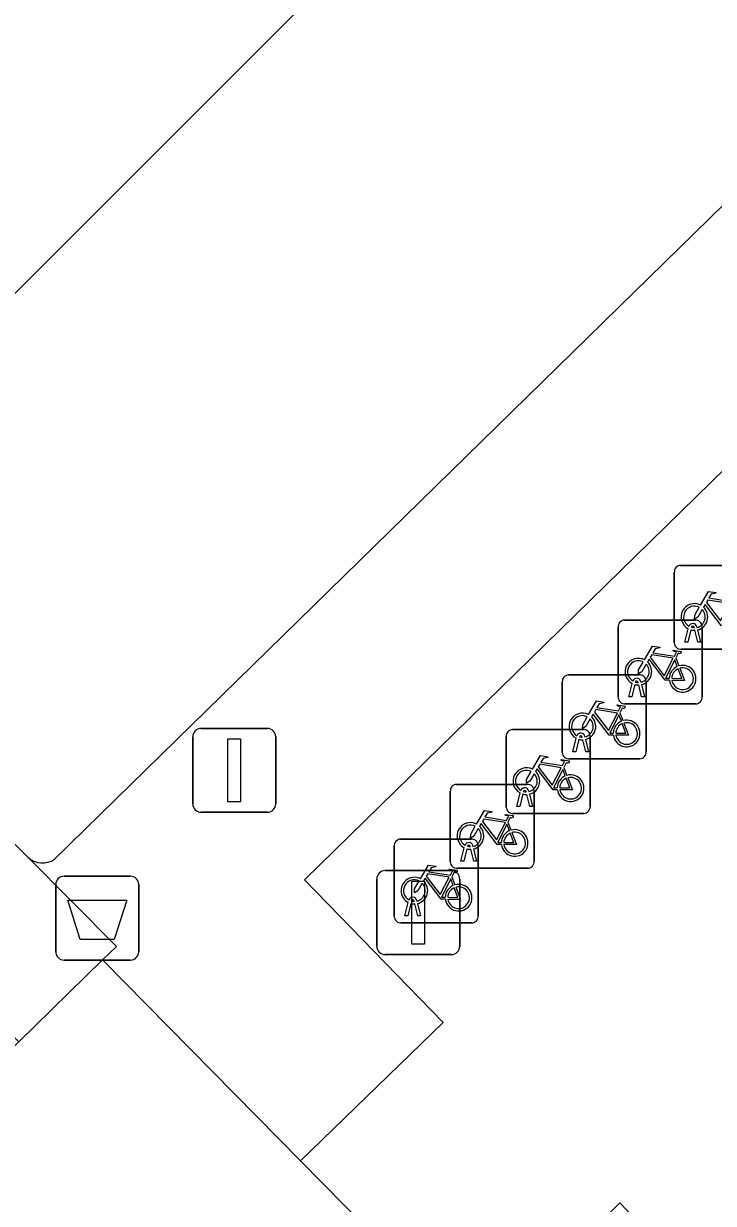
# Model space of a CAD drawing. Extents: x 160663 to 161506, y 382245 to 383291.
# Drawn here: x 161198.17 to 161206.39, y 383140.59 to 383154.65 of the extents above; entities that cross this region are included whole.
import ezdxf

# ---------------------------------------------------------------- set-up
doc = ezdxf.new("R2010")
doc.units = 0
for name, color, linetype in [('IMGEO_Afvalbak', 7, 'Continuous'), ('IMGEO_Fietsenrek', 7, 'Continuous'), ('IMGEO_Groenvoorziening', 7, 'Continuous'), ('IMGEO_Lichtmast', 7, 'Continuous'), ('IMGEO_Parkeervlak_open', 7, 'Continuous'), ('IMGEO_Rijbaan_lokaal_open', 7, 'Continuous'), ('IMGEO_Voetpad_open', 7, 'Continuous')]:
    doc.layers.add(name, color=color, linetype=linetype)

msp = doc.modelspace()

# ---------------------------------------------------------------- linework, layer by layer
at = {"layer": 'IMGEO_Afvalbak'}
for p, q in [((161198.651, 383144.486), (161199.441, 383144.486)), ((161199.441, 383144.486), (161198.651, 383144.486)), ((161198.551, 383143.586), (161198.551, 383144.386)), ((161198.551, 383144.386), (161198.551, 383143.586)), ((161199.541, 383144.386), (161199.541, 383143.586)), ((161199.541, 383143.586), (161199.541, 383144.386)), ((161199.441, 383143.486), (161198.651, 383143.486)), ((161198.651, 383143.486), (161199.441, 383143.486))]:
    msp.add_line(p, q, dxfattribs=at)
msp.add_lwpolyline([(161198.694, 383144.2), (161199.398, 383144.2), (161199.249, 383143.73), (161198.843, 383143.73), (161198.694, 383144.2)], dxfattribs=at)
for centre, start, end in [((161198.651, 383144.386), 90, 180), ((161198.651, 383144.386), 90, 180), ((161199.441, 383144.386), 0, 90), ((161199.441, 383144.386), 360, 90), ((161198.651, 383143.586), 180, 270), ((161198.651, 383143.586), 180, 270), ((161199.441, 383143.586), 270, 0), ((161199.441, 383143.586), 270, 0)]:
    msp.add_arc(centre, 0.1, start, end, dxfattribs=at)
at = {"layer": 'IMGEO_Fietsenrek'}
for p, q in [((161205.925, 383147.266), (161205.925, 383148.107)), ((161205.925, 383148.107), (161205.925, 383147.266)), ((161206, 383148.191), (161206.841, 383148.191)), ((161206.841, 383148.191), (161206, 383148.191)), ((161205.332, 383147.539), (161206.173, 383147.539)), ((161206.173, 383147.539), (161205.332, 383147.539)), ((161205.257, 383146.614), (161205.257, 383147.455)), ((161205.257, 383147.455), (161205.257, 383146.614)), ((161206.052, 383147.275), (161206.091, 383147.435)), ((161206.121, 383147.423), (161206.086, 383147.275)), ((161206.163, 383147.447), (161206.162, 383147.451)), ((161206.204, 383147.275), (161206.17, 383147.417)), ((161206.194, 383147.458), (161206.195, 383147.451)), ((161206.202, 383147.421), (161206.237, 383147.275)), ((161206.257, 383147.464), (161206.257, 383146.623)), ((161206.257, 383146.623), (161206.257, 383147.464)), ((161206.086, 383147.275), (161206.052, 383147.275)), ((161206.237, 383147.275), (161206.204, 383147.275)), ((161205.944, 383147.088), (161205.98, 383146.993)), ((161206.85, 383147.191), (161206.009, 383147.191)), ((161206.009, 383147.191), (161206.85, 383147.191)), ((161204.59, 383145.961), (161204.59, 383146.802)), ((161204.59, 383146.802), (161204.59, 383145.961)), ((161204.665, 383146.886), (161205.506, 383146.886)), ((161205.506, 383146.886), (161204.665, 383146.886)), ((161205.495, 383146.795), (161205.494, 383146.799)), ((161205.526, 383146.806), (161205.527, 383146.799)), ((161205.59, 383146.811), (161205.59, 383145.97)), ((161205.59, 383145.97), (161205.59, 383146.811)), ((161205.384, 383146.623), (161205.423, 383146.783)), ((161205.453, 383146.771), (161205.418, 383146.623)), ((161205.536, 383146.623), (161205.502, 383146.765)), ((161205.534, 383146.769), (161205.569, 383146.623)), ((161206.182, 383146.539), (161205.341, 383146.539)), ((161205.341, 383146.539), (161206.182, 383146.539)), ((161205.418, 383146.623), (161205.384, 383146.623)), ((161205.569, 383146.623), (161205.536, 383146.623)), ((161205.277, 383146.435), (161205.313, 383146.34)), ((161203.997, 383146.234), (161204.838, 383146.234)), ((161204.838, 383146.234), (161203.997, 383146.234)), ((161203.922, 383145.309), (161203.922, 383146.15)), ((161203.922, 383146.15), (161203.922, 383145.309)), ((161204.717, 383145.97), (161204.756, 383146.13)), ((161204.786, 383146.118), (161204.751, 383145.97)), ((161204.828, 383146.142), (161204.827, 383146.146)), ((161204.869, 383145.97), (161204.835, 383146.112)), ((161204.859, 383146.153), (161204.86, 383146.146)), ((161204.867, 383146.116), (161204.902, 383145.97)), ((161204.922, 383146.159), (161204.922, 383145.318)), ((161204.922, 383145.318), (161204.922, 383146.159)), ((161204.751, 383145.97), (161204.717, 383145.97)), ((161204.902, 383145.97), (161204.869, 383145.97)), ((161205.515, 383145.886), (161204.674, 383145.886)), ((161204.674, 383145.886), (161205.515, 383145.886)), ((161204.609, 383145.783), (161204.645, 383145.688)), ((161203.33, 383145.581), (161204.171, 383145.581)), ((161204.171, 383145.581), (161203.33, 383145.581)), ((161203.255, 383144.656), (161203.255, 383145.497)), ((161203.255, 383145.497), (161203.255, 383144.656)), ((161204.049, 383145.318), (161204.088, 383145.478)), ((161204.118, 383145.466), (161204.083, 383145.318)), ((161204.16, 383145.49), (161204.159, 383145.494)), ((161204.201, 383145.318), (161204.167, 383145.46)), ((161204.191, 383145.501), (161204.192, 383145.494)), ((161204.199, 383145.464), (161204.234, 383145.318)), ((161204.255, 383145.506), (161204.255, 383144.665)), ((161204.255, 383144.665), (161204.255, 383145.506)), ((161204.083, 383145.318), (161204.049, 383145.318)), ((161204.234, 383145.318), (161204.201, 383145.318)), ((161203.942, 383145.13), (161203.978, 383145.035)), ((161204.847, 383145.234), (161204.006, 383145.234)), ((161204.006, 383145.234), (161204.847, 383145.234)), ((161202.587, 383144.004), (161202.587, 383144.845)), ((161202.587, 383144.845), (161202.587, 383144.004)), ((161202.662, 383144.929), (161203.503, 383144.929)), ((161203.503, 383144.929), (161202.662, 383144.929)), ((161203.382, 383144.665), (161203.421, 383144.825)), ((161203.493, 383144.837), (161203.492, 383144.841)), ((161203.524, 383144.848), (161203.525, 383144.841)), ((161203.587, 383144.854), (161203.587, 383144.013)), ((161203.587, 383144.013), (161203.587, 383144.854)), ((161203.451, 383144.813), (161203.416, 383144.665)), ((161203.534, 383144.665), (161203.5, 383144.807)), ((161203.532, 383144.811), (161203.567, 383144.665)), ((161204.18, 383144.581), (161203.339, 383144.581)), ((161203.339, 383144.581), (161204.18, 383144.581)), ((161203.416, 383144.665), (161203.382, 383144.665)), ((161203.567, 383144.665), (161203.534, 383144.665)), ((161203.274, 383144.478), (161203.31, 383144.383)), ((161202.714, 383144.013), (161202.753, 383144.173)), ((161202.783, 383144.161), (161202.748, 383144.013)), ((161202.825, 383144.185), (161202.824, 383144.189)), ((161202.866, 383144.013), (161202.832, 383144.155)), ((161202.856, 383144.196), (161202.857, 383144.189)), ((161202.864, 383144.159), (161202.899, 383144.013)), ((161202.748, 383144.013), (161202.714, 383144.013)), ((161202.899, 383144.013), (161202.866, 383144.013)), ((161203.512, 383143.929), (161202.671, 383143.929)), ((161202.671, 383143.929), (161203.512, 383143.929))]:
    msp.add_line(p, q, dxfattribs=at)
for points in [[(161206.238, 383147.717), (161206.333, 383147.881), (161206.419, 383147.867), (161206.421, 383147.858), (161206.365, 383147.847), (161206.338, 383147.802), (161206.594, 383147.761)], [(161206.581, 383147.736), (161206.324, 383147.777), (161206.307, 383147.748), (161206.474, 383147.528), (161206.581, 383147.736)], [(161206.259, 383147.665), (161206.207, 383147.575), (161206.167, 383147.55), (161206.168, 383147.597), (161206.223, 383147.691)], [(161206.534, 383147.473), (161206.484, 383147.473), (161206.293, 383147.724), (161206.274, 383147.692)], [(161205.57, 383147.065), (161205.665, 383147.229), (161205.751, 383147.215), (161205.753, 383147.206), (161205.697, 383147.195), (161205.67, 383147.15), (161205.926, 383147.109)], [(161205.866, 383146.821), (161205.816, 383146.821), (161205.625, 383147.072), (161205.606, 383147.04)], [(161205.913, 383147.084), (161205.656, 383147.125), (161205.639, 383147.096), (161205.806, 383146.876), (161205.913, 383147.084)], [(161205.926, 383147.109), (161205.951, 383147.158), (161205.945, 383147.162), (161205.922, 383147.166), (161205.91, 383147.173), (161205.909, 383147.176), (161205.911, 383147.181), (161206.006, 383147.166), (161206.008, 383147.156), (161205.998, 383147.143), (161205.986, 383147.137), (161205.972, 383147.143), (161205.944, 383147.088)], [(161205.591, 383147.013), (161205.539, 383146.923), (161205.499, 383146.898), (161205.5, 383146.945), (161205.555, 383147.039)], [(161205.961, 383146.986), (161205.931, 383147.063), (161205.822, 383146.845), (161205.865, 383146.845)], [(161205.895, 383146.845), (161206.015, 383146.844), (161205.971, 383146.958)], [(161205.991, 383146.965), (161206.046, 383146.82), (161205.896, 383146.82)], [(161204.903, 383146.412), (161204.998, 383146.576), (161205.084, 383146.562), (161205.086, 383146.553), (161205.03, 383146.542), (161205.003, 383146.497), (161205.259, 383146.456)], [(161205.259, 383146.456), (161205.284, 383146.505), (161205.278, 383146.509), (161205.255, 383146.513), (161205.243, 383146.52), (161205.242, 383146.523), (161205.244, 383146.528), (161205.339, 383146.513), (161205.341, 383146.503), (161205.331, 383146.49), (161205.319, 383146.484), (161205.305, 383146.49), (161205.277, 383146.435)], [(161204.924, 383146.36), (161204.872, 383146.27), (161204.832, 383146.245), (161204.833, 383146.292), (161204.888, 383146.386)], [(161205.199, 383146.168), (161205.149, 383146.168), (161204.958, 383146.419), (161204.939, 383146.387)], [(161205.246, 383146.431), (161204.989, 383146.472), (161204.972, 383146.443), (161205.139, 383146.223), (161205.246, 383146.431)], [(161205.294, 383146.333), (161205.264, 383146.41), (161205.155, 383146.192), (161205.198, 383146.192)], [(161205.228, 383146.192), (161205.348, 383146.191), (161205.304, 383146.305)], [(161205.324, 383146.312), (161205.379, 383146.167), (161205.229, 383146.167)], [(161204.235, 383145.76), (161204.33, 383145.924), (161204.416, 383145.91), (161204.418, 383145.901), (161204.362, 383145.89), (161204.335, 383145.845), (161204.591, 383145.804)], [(161204.578, 383145.779), (161204.321, 383145.82), (161204.304, 383145.791), (161204.471, 383145.571), (161204.578, 383145.779)], [(161204.591, 383145.804), (161204.616, 383145.853), (161204.61, 383145.857), (161204.587, 383145.861), (161204.575, 383145.868), (161204.574, 383145.871), (161204.576, 383145.876), (161204.671, 383145.861), (161204.673, 383145.851), (161204.663, 383145.838), (161204.651, 383145.832), (161204.637, 383145.838), (161204.609, 383145.783)], [(161204.256, 383145.708), (161204.204, 383145.618), (161204.164, 383145.593), (161204.165, 383145.64), (161204.22, 383145.734)], [(161204.531, 383145.516), (161204.481, 383145.516), (161204.29, 383145.767), (161204.271, 383145.735)], [(161204.626, 383145.681), (161204.596, 383145.758), (161204.487, 383145.54), (161204.53, 383145.54)], [(161204.56, 383145.54), (161204.68, 383145.539), (161204.636, 383145.653)], [(161204.656, 383145.66), (161204.711, 383145.515), (161204.561, 383145.515)], [(161203.568, 383145.107), (161203.663, 383145.271), (161203.749, 383145.257), (161203.751, 383145.248), (161203.695, 383145.237), (161203.668, 383145.192), (161203.924, 383145.151)], [(161203.864, 383144.863), (161203.814, 383144.863), (161203.623, 383145.114), (161203.604, 383145.082)], [(161203.911, 383145.126), (161203.654, 383145.167), (161203.637, 383145.138), (161203.804, 383144.918), (161203.911, 383145.126)], [(161203.959, 383145.028), (161203.929, 383145.105), (161203.82, 383144.887), (161203.863, 383144.887)], [(161203.924, 383145.151), (161203.949, 383145.2), (161203.943, 383145.204), (161203.92, 383145.208), (161203.908, 383145.215), (161203.907, 383145.218), (161203.909, 383145.223), (161204.004, 383145.208), (161204.006, 383145.198), (161203.996, 383145.185), (161203.984, 383145.179), (161203.97, 383145.185), (161203.942, 383145.13)], [(161203.589, 383145.055), (161203.537, 383144.965), (161203.497, 383144.94), (161203.498, 383144.987), (161203.553, 383145.081)], [(161203.893, 383144.887), (161204.013, 383144.886), (161203.969, 383145)], [(161203.989, 383145.007), (161204.044, 383144.862), (161203.894, 383144.862)], [(161202.9, 383144.455), (161202.995, 383144.619), (161203.081, 383144.605), (161203.083, 383144.596), (161203.027, 383144.585), (161203, 383144.54), (161203.256, 383144.499)], [(161203.256, 383144.499), (161203.281, 383144.548), (161203.275, 383144.552), (161203.252, 383144.556), (161203.24, 383144.563), (161203.239, 383144.566), (161203.241, 383144.571), (161203.336, 383144.556), (161203.338, 383144.546), (161203.328, 383144.533), (161203.316, 383144.527), (161203.302, 383144.533), (161203.274, 383144.478)], [(161202.921, 383144.403), (161202.869, 383144.313), (161202.829, 383144.288), (161202.83, 383144.335), (161202.885, 383144.429)], [(161203.196, 383144.211), (161203.146, 383144.211), (161202.955, 383144.462), (161202.936, 383144.43)], [(161203.243, 383144.474), (161202.986, 383144.515), (161202.969, 383144.486), (161203.136, 383144.266), (161203.243, 383144.474)], [(161203.291, 383144.376), (161203.261, 383144.453), (161203.152, 383144.235), (161203.195, 383144.235)], [(161203.225, 383144.235), (161203.345, 383144.234), (161203.301, 383144.348)], [(161203.321, 383144.355), (161203.376, 383144.21), (161203.226, 383144.21)]]:
    msp.add_lwpolyline(points, dxfattribs=at)
for centre, radius, start, end in [((161206.003, 383148.113), 0.0779, 92.4484, 184.2845), ((161206.003, 383148.113), 0.0779, 92.4484, 184.2845), ((161206.165, 383147.576), 0.159, 62.6766, 242.1369), ((161206.165, 383147.576), 0.129, 63.3192, 238.903), ((161206.165, 383147.576), 0.129, 283.6043, 43.4302), ((161206.165, 383147.576), 0.159, 283.5766, 46.6042), ((161205.335, 383147.461), 0.0779, 92.4484, 184.2845), ((161205.335, 383147.461), 0.0779, 92.4484, 184.2845), ((161206.145, 383147.447), 0.0499, 12.8025, 158.6934), ((161206.179, 383147.461), 0.0779, 2.4484, 94.2845), ((161206.179, 383147.461), 0.0779, 2.4484, 94.2845), ((161206.165, 383147.576), 0.159, 253.9967, 271.7867), ((161206.145, 383147.447), 0.0174, 12.8025, 163.4502), ((161206.165, 383147.576), 0.129, 253.415, 269.0204), ((161206.003, 383147.269), 0.0779, 182.4484, 274.2845), ((161206.003, 383147.269), 0.0779, 182.4484, 274.2845), ((161205.497, 383146.924), 0.159, 62.6766, 242.1369), ((161205.497, 383146.924), 0.129, 63.3192, 238.903), ((161205.497, 383146.924), 0.129, 283.6043, 43.4302), ((161205.497, 383146.924), 0.159, 283.5766, 46.6042), ((161206.024, 383146.84), 0.159, 113.3408, 178.3217), ((161206.024, 383146.84), 0.159, 187.0065, 105.7708), ((161206.024, 383146.84), 0.129, 113.923, 177.9556), ((161206.024, 383146.84), 0.129, 188.6715, 104.5883), ((161204.668, 383146.808), 0.0779, 92.4484, 184.2845), ((161204.668, 383146.808), 0.0779, 92.4484, 184.2845), ((161205.477, 383146.795), 0.0499, 12.8025, 158.6934), ((161205.477, 383146.795), 0.0174, 12.8025, 163.4502), ((161205.497, 383146.924), 0.129, 253.415, 269.0204), ((161205.512, 383146.808), 0.0779, 2.4484, 94.2845), ((161205.512, 383146.808), 0.0779, 2.4484, 94.2845), ((161205.497, 383146.924), 0.159, 253.9967, 271.7867), ((161205.335, 383146.617), 0.0779, 182.4484, 274.2845), ((161205.335, 383146.617), 0.0779, 182.4484, 274.2845), ((161206.179, 383146.617), 0.0779, 272.4484, 4.2845), ((161206.179, 383146.617), 0.0779, 272.4484, 4.2845), ((161204.83, 383146.271), 0.159, 62.6766, 242.1369), ((161204.83, 383146.271), 0.129, 63.3192, 238.903), ((161204.83, 383146.271), 0.159, 283.5766, 46.6042), ((161204, 383146.156), 0.0779, 92.4484, 184.2845), ((161204, 383146.156), 0.0779, 92.4484, 184.2845), ((161204.844, 383146.156), 0.0779, 2.4484, 94.2845), ((161204.844, 383146.156), 0.0779, 2.4484, 94.2845), ((161204.83, 383146.271), 0.129, 283.6043, 43.4302), ((161205.357, 383146.187), 0.159, 113.3408, 178.3217), ((161205.357, 383146.187), 0.159, 187.0065, 105.7708), ((161205.357, 383146.187), 0.129, 113.923, 177.9556), ((161205.357, 383146.187), 0.129, 188.6715, 104.5883), ((161204.81, 383146.142), 0.0499, 12.8025, 158.6934), ((161204.83, 383146.271), 0.159, 253.9967, 271.7867), ((161204.81, 383146.142), 0.0174, 12.8025, 163.4502), ((161204.83, 383146.271), 0.129, 253.415, 269.0204), ((161204.668, 383145.964), 0.0779, 182.4484, 274.2845), ((161204.668, 383145.964), 0.0779, 182.4484, 274.2845), ((161205.512, 383145.964), 0.0779, 272.4484, 4.2845), ((161205.512, 383145.964), 0.0779, 272.4484, 4.2845), ((161204.162, 383145.619), 0.159, 62.6766, 242.1369), ((161204.162, 383145.619), 0.129, 63.3192, 238.903), ((161204.162, 383145.619), 0.129, 283.6043, 43.4302), ((161204.162, 383145.619), 0.159, 283.5766, 46.6042), ((161204.689, 383145.535), 0.159, 113.3408, 178.3217), ((161204.689, 383145.535), 0.159, 187.0065, 105.7708), ((161204.689, 383145.535), 0.129, 188.6715, 104.5883), ((161203.333, 383145.503), 0.0779, 92.4484, 184.2845), ((161203.333, 383145.503), 0.0779, 92.4484, 184.2845), ((161204.142, 383145.49), 0.0499, 12.8025, 158.6934), ((161204.177, 383145.503), 0.0779, 2.4484, 94.2845), ((161204.177, 383145.503), 0.0779, 2.4484, 94.2845), ((161204.689, 383145.535), 0.129, 113.923, 177.9556), ((161204.162, 383145.619), 0.159, 253.9967, 271.7867), ((161204.142, 383145.49), 0.0174, 12.8025, 163.4502), ((161204.162, 383145.619), 0.129, 253.415, 269.0204), ((161204, 383145.312), 0.0779, 182.4484, 274.2845), ((161204, 383145.312), 0.0779, 182.4484, 274.2845), ((161204.844, 383145.312), 0.0779, 272.4484, 4.2845), ((161204.844, 383145.312), 0.0779, 272.4484, 4.2845), ((161203.495, 383144.966), 0.159, 62.6766, 242.1369), ((161203.495, 383144.966), 0.129, 63.3192, 238.903), ((161203.495, 383144.966), 0.129, 283.6043, 43.4302), ((161203.495, 383144.966), 0.159, 283.5766, 46.6042), ((161204.022, 383144.882), 0.159, 113.3408, 178.3217), ((161204.022, 383144.882), 0.159, 187.0065, 105.7708), ((161204.022, 383144.882), 0.129, 113.923, 177.9556), ((161204.022, 383144.882), 0.129, 188.6715, 104.5883), ((161202.665, 383144.851), 0.0779, 92.4484, 184.2845), ((161202.665, 383144.851), 0.0779, 92.4484, 184.2845), ((161203.475, 383144.837), 0.0499, 12.8025, 158.6934), ((161203.475, 383144.837), 0.0174, 12.8025, 163.4502), ((161203.495, 383144.966), 0.129, 253.415, 269.0204), ((161203.509, 383144.851), 0.0779, 2.4484, 94.2845), ((161203.509, 383144.851), 0.0779, 2.4484, 94.2845), ((161203.495, 383144.966), 0.159, 253.9967, 271.7867), ((161203.333, 383144.659), 0.0779, 182.4484, 274.2845), ((161203.333, 383144.659), 0.0779, 182.4484, 274.2845), ((161204.177, 383144.659), 0.0779, 272.4484, 4.2845), ((161204.177, 383144.659), 0.0779, 272.4484, 4.2845), ((161202.827, 383144.314), 0.159, 62.6766, 242.1369), ((161202.827, 383144.314), 0.129, 63.3192, 238.903), ((161202.827, 383144.314), 0.129, 283.6043, 43.4302), ((161202.827, 383144.314), 0.159, 283.5766, 46.6042), ((161203.354, 383144.23), 0.159, 113.3408, 178.3217), ((161203.354, 383144.23), 0.159, 187.0065, 105.7708), ((161203.354, 383144.23), 0.129, 113.923, 177.9556), ((161203.354, 383144.23), 0.129, 188.6715, 104.5883), ((161202.807, 383144.185), 0.0499, 12.8025, 158.6934), ((161202.827, 383144.314), 0.159, 253.9967, 271.7867), ((161202.807, 383144.185), 0.0174, 12.8025, 163.4502), ((161202.827, 383144.314), 0.129, 253.415, 269.0204), ((161202.665, 383144.007), 0.0779, 182.4484, 274.2845), ((161202.665, 383144.007), 0.0779, 182.4484, 274.2845), ((161203.509, 383144.007), 0.0779, 272.4484, 4.2845), ((161203.509, 383144.007), 0.0779, 272.4484, 4.2845)]:
    msp.add_arc(centre, radius, start, end, dxfattribs=at)
at = {"layer": 'IMGEO_Groenvoorziening'}
for points in [[(161209.618, 383155.533), (161198.538, 383144.689)], [(161198.22, 383144.711), (161199.274, 383143.647), (161199.111, 383143.488), (161201.47, 383141.094), (161203.171, 383142.744), (161201.518, 383144.441), (161211.388, 383154.092)]]:
    msp.add_lwpolyline(points, dxfattribs=at)
msp.add_lwpolyline([(161216.736, 383151.78), (161215.151, 383150.224), (161216.835, 383148.493), (161206.943, 383138.846), (161205.275, 383140.592), (161203.593, 383138.939), (161206.661, 383135.826), (161220.444, 383147.936)], close=True, dxfattribs=at)
msp.add_arc((161198.392, 383144.895), 0.252, 226.8596, 305.2253, dxfattribs=at)
at = {"layer": 'IMGEO_Lichtmast'}
for p, q in [((161200.284, 383146.248), (161201.074, 383146.248)), ((161201.074, 383146.248), (161200.284, 383146.248)), ((161200.184, 383145.348), (161200.184, 383146.148)), ((161200.184, 383146.148), (161200.184, 383145.348)), ((161201.174, 383146.148), (161201.174, 383145.348)), ((161201.174, 383145.348), (161201.174, 383146.148)), ((161201.074, 383145.248), (161200.284, 383145.248)), ((161200.284, 383145.248), (161201.074, 383145.248)), ((161202.478, 383144.552), (161203.268, 383144.552)), ((161203.268, 383144.552), (161202.478, 383144.552)), ((161202.378, 383143.652), (161202.378, 383144.452)), ((161202.378, 383144.452), (161202.378, 383143.652)), ((161203.368, 383144.452), (161203.368, 383143.652)), ((161203.368, 383143.652), (161203.368, 383144.452)), ((161203.268, 383143.552), (161202.478, 383143.552)), ((161202.478, 383143.552), (161203.268, 383143.552))]:
    msp.add_line(p, q, dxfattribs=at)
for points in [[(161200.604, 383146.123), (161200.754, 383146.123), (161200.754, 383145.373), (161200.604, 383145.373), (161200.604, 383146.123)], [(161202.798, 383144.427), (161202.948, 383144.427), (161202.948, 383143.677), (161202.798, 383143.677), (161202.798, 383144.427)]]:
    msp.add_lwpolyline(points, dxfattribs=at)
for centre, start, end in [((161200.284, 383146.148), 90, 180), ((161200.284, 383146.148), 90, 180), ((161201.074, 383146.148), 0, 90), ((161201.074, 383146.148), 360, 90), ((161200.284, 383145.348), 180, 270), ((161200.284, 383145.348), 180, 270), ((161201.074, 383145.348), 270, 0), ((161201.074, 383145.348), 270, 0), ((161202.478, 383144.452), 90, 180), ((161202.478, 383144.452), 90, 180), ((161203.268, 383144.452), 0, 90), ((161203.268, 383144.452), 360, 90), ((161202.478, 383143.652), 180, 270), ((161202.478, 383143.652), 180, 270), ((161203.268, 383143.652), 270, 0), ((161203.268, 383143.652), 270, 0)]:
    msp.add_arc(centre, 0.1, start, end, dxfattribs=at)
at = {"layer": 'IMGEO_Parkeervlak_open'}
for points in [[(161209.611, 383155.883), (161206.066, 383159.432), (161194.793, 383148.171), (161198.22, 383144.711)], [(161198.538, 383144.689), (161209.618, 383155.533)]]:
    msp.add_lwpolyline(points, dxfattribs=at)
msp.add_arc((161198.392, 383144.895), 0.252, 226.8596, 305.2253, dxfattribs=at)
at = {"layer": 'IMGEO_Rijbaan_lokaal_open'}
msp.add_lwpolyline([(161160.479, 383160.444), (161177.8, 383177.554), (161185.062, 383170.205), (161167.828, 383153.324), (161163.367, 383148.958), (161161.604, 383147.241), (161177.309, 383131.121), (161178.373, 383132.131), (161193.653, 383147.113), (161194.793, 383148.171), (161206.066, 383159.432)], dxfattribs=at)
at = {"layer": 'IMGEO_Voetpad_open'}
for points in [[(161216.736, 383151.78), (161214.639, 383153.962), (161213.09, 383152.381), (161211.388, 383154.092), (161201.518, 383144.441), (161203.171, 383142.744), (161201.47, 383141.094), (161203.593, 383138.939), (161205.275, 383140.592), (161206.943, 383138.846), (161216.835, 383148.493), (161215.151, 383150.224)], [(161194.793, 383148.171), (161193.653, 383147.113), (161197.066, 383143.591), (161198.112, 383142.511), (161199.111, 383143.488), (161199.274, 383143.647), (161198.22, 383144.711)], [(161203.593, 383138.939), (161201.47, 383141.094), (161199.111, 383143.488), (161198.112, 383142.511), (161189.455, 383134.051), (161190.873, 383132.545), (161190.647, 383132.322), (161191.07, 383131.835), (161194.579, 383128.278), (161199.061, 383123.736), (161209.458, 383132.925), (161206.661, 383135.826)]]:
    msp.add_lwpolyline(points, close=True, dxfattribs=at)

doc.saveas('drawing.dxf')
